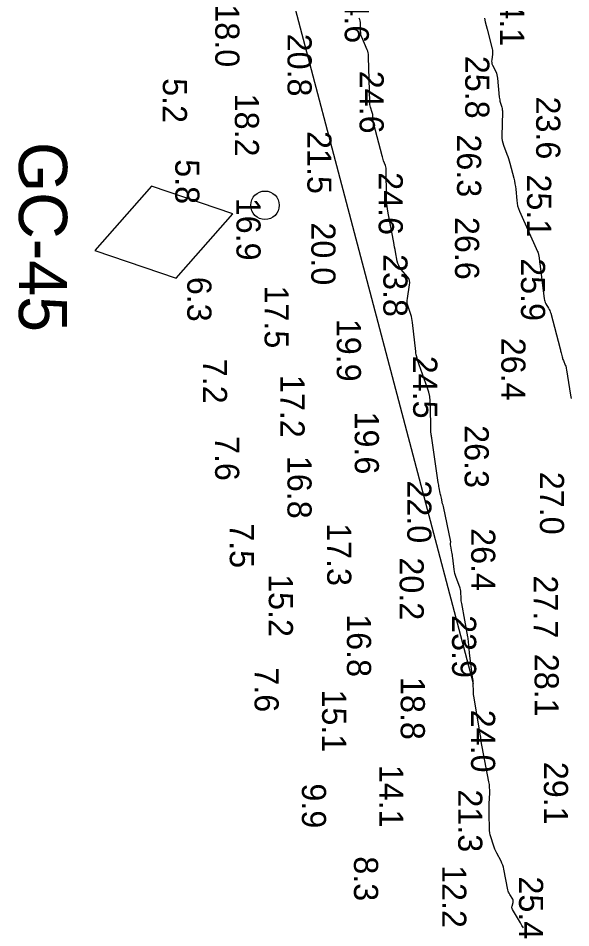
# Model space of a CAD drawing. Extents: x 1178573 to 1187098, y 693282 to 751751.
# Drawn here: x 1182186.8 to 1182473, y 743891.7 to 744362.9 of the extents above; entities that cross this region are included whole.
import ezdxf

# ---------------------------------------------------------------- set-up
doc = ezdxf.new("R2010")
doc.units = 0
for name, color, linetype in [('G-ANNO-PATT', 7, 'Continuous'), ('V-CHAN-NAID', 7, 'Continuous'), ('V-HYDS-MAJR', 7, 'Continuous'), ('V-HYDS-SOUN', 7, 'Continuous'), ('V-HYDS-SOUN-EXSS', 7, 'Continuous')]:
    doc.layers.add(name, color=color, linetype=linetype)

msp = doc.modelspace()

# ---------------------------------------------------------------- linework, layer by layer
at = {"layer": 'G-ANNO-PATT'}
for p, q in [((1182297.57, 744491.38), (1182422.41, 744018.14)), ((1182363.67, 744362.18), (1182363.34, 744362.88)), ((1182363.91, 744361.45), (1182363.67, 744362.18)), ((1182364.05, 744360.7), (1182363.91, 744361.45)), ((1182364.1, 744359.93), (1182364.05, 744360.7)), ((1182364.11, 744356.29), (1182364.1, 744359.93)), ((1182428.23, 744362.9), (1182428.64, 744360.96)), ((1182428.64, 744360.96), (1182429.1, 744359.04)), ((1182429.1, 744359.04), (1182429.59, 744357.12)), ((1182364.16, 744355.43), (1182364.11, 744356.29)), ((1182364.29, 744354.59), (1182364.16, 744355.43)), ((1182364.5, 744353.77), (1182364.29, 744354.59)), ((1182364.8, 744352.96), (1182364.5, 744353.77)), ((1182429.59, 744357.12), (1182432.26, 744347.04)), ((1182367.57, 744346.44), (1182364.8, 744352.96)), ((1182367.85, 744345.71), (1182367.57, 744346.44)), ((1182368.05, 744344.96), (1182367.85, 744345.71)), ((1182368.18, 744344.19), (1182368.05, 744344.96)), ((1182368.23, 744343.41), (1182368.18, 744344.19)), ((1182432.42, 744344.21), (1182432, 744341.34)), ((1182432.26, 744347.04), (1182432.41, 744346.34)), ((1182432.41, 744346.34), (1182432.49, 744345.63)), ((1182432.49, 744344.92), (1182432.42, 744344.21)), ((1182432.49, 744345.63), (1182432.49, 744344.92)), ((1182368.3, 744340.25), (1182368.23, 744343.41)), ((1182368.32, 744339.46), (1182368.3, 744340.25)), ((1182432, 744341.34), (1182431.94, 744340.63)), ((1182431.94, 744340.63), (1182432, 744339.94)), ((1182432, 744339.94), (1182432.15, 744339.27)), ((1182368.34, 744338.67), (1182368.32, 744339.46)), ((1182368.36, 744337.88), (1182368.34, 744338.67)), ((1182368.38, 744337.09), (1182368.36, 744337.88)), ((1182368.83, 744319.45), (1182368.38, 744337.09)), ((1182432.15, 744339.27), (1182432.42, 744338.61)), ((1182432.42, 744338.61), (1182434.1, 744335.18)), ((1182434.1, 744335.18), (1182434.45, 744334.38)), ((1182434.45, 744334.38), (1182434.72, 744333.56)), ((1182434.72, 744333.56), (1182434.92, 744332.71)), ((1182434.92, 744332.71), (1182435.03, 744331.85)), ((1182435.03, 744331.85), (1182435.95, 744321.89)), ((1182435.95, 744321.89), (1182436.03, 744321.23)), ((1182436.03, 744321.23), (1182436.14, 744320.58)), ((1182368.87, 744318.78), (1182368.83, 744319.45)), ((1182368.96, 744318.12), (1182368.87, 744318.78)), ((1182369.09, 744317.46), (1182368.96, 744318.12)), ((1182369.27, 744316.82), (1182369.09, 744317.46)), ((1182370.18, 744313.94), (1182369.27, 744316.82)), ((1182436.14, 744320.58), (1182436.28, 744319.93)), ((1182436.28, 744319.93), (1182436.46, 744319.29)), ((1182436.46, 744319.29), (1182437.23, 744316.74)), ((1182437.23, 744316.74), (1182437.4, 744316.1)), ((1182437.4, 744316.1), (1182437.51, 744315.46)), ((1182370.32, 744313.45), (1182370.18, 744313.94)), ((1182370.42, 744312.96), (1182370.32, 744313.45)), ((1182370.5, 744312.46), (1182370.42, 744312.96)), ((1182370.54, 744311.95), (1182370.5, 744312.46)), ((1182370.66, 744309.91), (1182370.54, 744311.95)), ((1182437.58, 744314.14), (1182437.3, 744301.9)), ((1182437.51, 744315.46), (1182437.57, 744314.8)), ((1182437.57, 744314.8), (1182437.58, 744314.14)), ((1182370.7, 744309.4), (1182370.66, 744309.91)), ((1182370.77, 744308.89), (1182370.7, 744309.4)), ((1182370.86, 744308.39), (1182370.77, 744308.89)), ((1182370.97, 744307.9), (1182370.86, 744308.39)), ((1182375.25, 744291.64), (1182370.97, 744307.9)), ((1182437.3, 744301.9), (1182437.33, 744300.66)), ((1182437.33, 744300.66), (1182437.48, 744299.45)), ((1182437.48, 744299.45), (1182437.74, 744298.26)), ((1182437.74, 744298.26), (1182438.12, 744297.09)), ((1182438.12, 744297.09), (1182439.87, 744292.44)), ((1182439.87, 744292.44), (1182440.29, 744291.27)), ((1182375.43, 744290.98), (1182375.25, 744291.64)), ((1182375.62, 744290.33), (1182375.43, 744290.98)), ((1182375.83, 744289.69), (1182375.62, 744290.33)), ((1182376.06, 744289.05), (1182375.83, 744289.69)), ((1182376.98, 744286.5), (1182376.06, 744289.05)), ((1182440.29, 744291.27), (1182440.69, 744290.1)), ((1182440.69, 744290.1), (1182441.05, 744288.91)), ((1182441.05, 744288.91), (1182441.38, 744287.71)), ((1182441.38, 744287.71), (1182443.44, 744279.96)), ((1182377.18, 744285.86), (1182376.98, 744286.5)), ((1182377.32, 744285.2), (1182377.18, 744285.86)), ((1182377.41, 744284.54), (1182377.32, 744285.2)), ((1182377.44, 744283.87), (1182377.41, 744284.54)), ((1182377.48, 744271.17), (1182377.44, 744283.87)), ((1182443.44, 744279.96), (1182443.78, 744278.55)), ((1182443.78, 744278.55), (1182444.07, 744277.12)), ((1182444.07, 744277.12), (1182444.29, 744275.69)), ((1182444.29, 744275.69), (1182444.44, 744274.24)), ((1182444.44, 744274.24), (1182444.95, 744268.43)), ((1182377.55, 744268.83), (1182377.48, 744271.17)), ((1182377.72, 744266.5), (1182377.55, 744268.83)), ((1182377.99, 744264.18), (1182377.72, 744266.5)), ((1182378.38, 744261.88), (1182377.99, 744264.18)), ((1182444.95, 744268.43), (1182445.14, 744266.99)), ((1182445.14, 744266.99), (1182445.44, 744265.59)), ((1182445.44, 744265.59), (1182445.87, 744264.21)), ((1182445.87, 744264.21), (1182446.41, 744262.87)), ((1182381.29, 744246.6), (1182378.38, 744261.88)), ((1182446.41, 744262.87), (1182455.78, 744242.04)), ((1182381.53, 744245.4), (1182381.29, 744246.6)), ((1182381.76, 744244.19), (1182381.53, 744245.4)), ((1182381.99, 744242.98), (1182381.76, 744244.19)), ((1182382.22, 744241.77), (1182381.99, 744242.98)), ((1182383.14, 744236.93), (1182382.22, 744241.77)), ((1182455.78, 744242.04), (1182455.8, 744241.99)), ((1182455.8, 744241.99), (1182455.82, 744241.94)), ((1182455.82, 744241.94), (1182455.84, 744241.89)), ((1182455.84, 744241.89), (1182455.85, 744241.84)), ((1182455.85, 744241.84), (1182455.93, 744241.59)), ((1182455.93, 744241.59), (1182455.94, 744241.56)), ((1182455.94, 744241.56), (1182455.95, 744241.53)), ((1182455.95, 744241.53), (1182455.95, 744241.5)), ((1182455.95, 744241.5), (1182455.96, 744241.47)), ((1182455.96, 744241.47), (1182455.98, 744241.35)), ((1182455.98, 744241.35), (1182455.99, 744241.32)), ((1182455.99, 744241.32), (1182456, 744241.29)), ((1182456, 744241.29), (1182456, 744241.26)), ((1182456, 744241.26), (1182456.01, 744241.24)), ((1182456.01, 744241.24), (1182456.43, 744239.61)), ((1182383.44, 744235.76), (1182383.14, 744236.93)), ((1182456.43, 744239.61), (1182456.5, 744239.33)), ((1182456.5, 744239.33), (1182456.56, 744239.05)), ((1182456.56, 744239.05), (1182456.61, 744238.77)), ((1182456.61, 744238.77), (1182456.65, 744238.48)), ((1182456.65, 744238.48), (1182459.21, 744217.52)), ((1182383.88, 744234.67), (1182383.44, 744235.76)), ((1182384.47, 744233.63), (1182383.88, 744234.67)), ((1182385.19, 744232.67), (1182384.47, 744233.63)), ((1182388.36, 744228.95), (1182385.19, 744232.67)), ((1182389.02, 744227.99), (1182388.36, 744228.95)), ((1182389.44, 744226.96), (1182389.02, 744227.99)), ((1182389.61, 744225.85), (1182389.44, 744226.96)), ((1182388.34, 744217.74), (1182389.53, 744224.68)), ((1182389.53, 744224.68), (1182389.61, 744225.85)), ((1182388.22, 744216.67), (1182388.34, 744217.74)), ((1182459.21, 744217.52), (1182459.32, 744216.85)), ((1182388.24, 744215.61), (1182388.22, 744216.67)), ((1182388.39, 744214.56), (1182388.24, 744215.61)), ((1182388.68, 744213.52), (1182388.39, 744214.56)), ((1182390.09, 744209.39), (1182388.68, 744213.52)), ((1182459.32, 744216.85), (1182459.51, 744216.2)), ((1182459.51, 744216.2), (1182459.76, 744215.58)), ((1182459.76, 744215.58), (1182460.08, 744214.98)), ((1182460.08, 744214.98), (1182461.5, 744212.63)), ((1182461.5, 744212.63), (1182461.84, 744212.03)), ((1182390.42, 744208.35), (1182390.09, 744209.39)), ((1182390.68, 744207.3), (1182390.42, 744208.35)), ((1182461.84, 744212.03), (1182462.12, 744211.41)), ((1182462.12, 744211.41), (1182462.37, 744210.77)), ((1182462.37, 744210.77), (1182462.56, 744210.12)), ((1182462.56, 744210.12), (1182467.43, 744191.55)), ((1182390.89, 744206.24), (1182390.68, 744207.3)), ((1182391.04, 744205.16), (1182390.89, 744206.24)), ((1182392.7, 744190.13), (1182391.04, 744205.16)), ((1182392.72, 744189.95), (1182392.7, 744190.13)), ((1182392.74, 744189.76), (1182392.72, 744189.95)), ((1182392.77, 744189.58), (1182392.74, 744189.76)), ((1182392.8, 744189.39), (1182392.77, 744189.58)), ((1182392.91, 744188.65), (1182392.8, 744189.39)), ((1182467.43, 744191.55), (1182467.56, 744191.04)), ((1182467.56, 744191.04), (1182467.69, 744190.54)), ((1182467.69, 744190.54), (1182467.82, 744190.03)), ((1182467.82, 744190.03), (1182467.95, 744189.52)), ((1182467.95, 744189.52), (1182468.46, 744187.5)), ((1182392.94, 744188.47), (1182392.91, 744188.65)), ((1182392.98, 744188.28), (1182392.94, 744188.47)), ((1182393.02, 744188.1), (1182392.98, 744188.28)), ((1182393.06, 744187.92), (1182393.02, 744188.1)), ((1182393.35, 744186.77), (1182393.06, 744187.92)), ((1182393.41, 744186.52), (1182393.35, 744186.77)), ((1182393.49, 744186.28), (1182393.41, 744186.52)), ((1182393.56, 744186.03), (1182393.49, 744186.28)), ((1182393.65, 744185.78), (1182393.56, 744186.03)), ((1182398.78, 744171.19), (1182393.65, 744185.78)), ((1182468.46, 744187.5), (1182468.6, 744186.99)), ((1182468.6, 744186.99), (1182468.76, 744186.49)), ((1182468.76, 744186.49), (1182468.93, 744186)), ((1182468.93, 744186), (1182469.12, 744185.51)), ((1182469.12, 744185.51), (1182470.12, 744183.1)), ((1182470.12, 744183.1), (1182470.33, 744182.53)), ((1182470.33, 744182.53), (1182470.52, 744181.95)), ((1182470.52, 744181.95), (1182470.66, 744181.36)), ((1182470.66, 744181.36), (1182470.78, 744180.77)), ((1182470.78, 744180.77), (1182472.88, 744167.62)), ((1182399.43, 744169.05), (1182398.78, 744171.19)), ((1182399.91, 744166.89), (1182399.43, 744169.05)), ((1182400.2, 744164.69), (1182399.91, 744166.89)), ((1182472.88, 744167.62), (1182473.19, 744165.86)), ((1182400.31, 744162.46), (1182400.2, 744164.69)), ((1182400.41, 744149.48), (1182400.31, 744162.46)), ((1182400.42, 744149.24), (1182400.41, 744149.48)), ((1182400.44, 744149), (1182400.42, 744149.24)), ((1182400.46, 744148.75), (1182400.44, 744149)), ((1182400.49, 744148.51), (1182400.46, 744148.75)), ((1182400.65, 744147.4), (1182400.49, 744148.51)), ((1182400.68, 744147.23), (1182400.65, 744147.4)), ((1182400.7, 744147.06), (1182400.68, 744147.23)), ((1182400.73, 744146.89), (1182400.7, 744147.06)), ((1182400.76, 744146.72), (1182400.73, 744146.89)), ((1182400.88, 744146.04), (1182400.76, 744146.72)), ((1182400.91, 744145.87), (1182400.88, 744146.04)), ((1182400.94, 744145.7), (1182400.91, 744145.87)), ((1182400.97, 744145.53), (1182400.94, 744145.7)), ((1182400.99, 744145.36), (1182400.97, 744145.53)), ((1182404.35, 744122.29), (1182400.99, 744145.36)), ((1182404.46, 744121.61), (1182404.35, 744122.29)), ((1182404.57, 744120.93), (1182404.46, 744121.61)), ((1182404.7, 744120.26), (1182404.57, 744120.93)), ((1182404.83, 744119.58), (1182404.7, 744120.26)), ((1182405.39, 744116.88), (1182404.83, 744119.58)), ((1182405.53, 744116.2), (1182405.39, 744116.88)), ((1182405.67, 744115.53), (1182405.53, 744116.2)), ((1182405.82, 744114.85), (1182405.67, 744115.53)), ((1182405.97, 744114.18), (1182405.82, 744114.85)), ((1182406.62, 744111.27), (1182405.97, 744114.18)), ((1182406.81, 744110.58), (1182406.62, 744111.27)), ((1182407.07, 744109.91), (1182406.81, 744110.58)), ((1182410.81, 744091.56), (1182407.07, 744109.91)), ((1182410.72, 744090.82), (1182410.81, 744091.56)), ((1182410.73, 744090.07), (1182410.72, 744090.82)), ((1182410.82, 744089.32), (1182410.73, 744090.07)), ((1182411.4, 744086.3), (1182410.82, 744089.32)), ((1182411.54, 744085.54), (1182411.4, 744086.3)), ((1182411.66, 744084.78), (1182411.54, 744085.54)), ((1182411.77, 744084.02), (1182411.66, 744084.78)), ((1182411.87, 744083.26), (1182411.77, 744084.02)), ((1182412.58, 744077.29), (1182411.87, 744083.26)), ((1182412.74, 744076.2), (1182412.58, 744077.29)), ((1182412.97, 744075.13), (1182412.74, 744076.2)), ((1182413.27, 744074.08), (1182412.97, 744075.13)), ((1182413.63, 744073.04), (1182413.27, 744074.08)), ((1182415.48, 744068.2), (1182413.63, 744073.04)), ((1182415.71, 744067.52), (1182415.48, 744068.2)), ((1182415.88, 744066.83), (1182415.71, 744067.52)), ((1182415.99, 744066.13), (1182415.88, 744066.83)), ((1182416.05, 744065.41), (1182415.99, 744066.13)), ((1182416.17, 744062.54), (1182416.05, 744065.41)), ((1182416.21, 744061.82), (1182416.17, 744062.54)), ((1182416.28, 744061.1), (1182416.21, 744061.82)), ((1182416.37, 744060.39), (1182416.28, 744061.1)), ((1182416.49, 744059.68), (1182416.37, 744060.39)), ((1182419.63, 744042.33), (1182416.49, 744059.68)), ((1182419.74, 744041.65), (1182419.63, 744042.33)), ((1182419.84, 744040.97), (1182419.74, 744041.65)), ((1182419.93, 744040.29), (1182419.84, 744040.97)), ((1182420.01, 744039.61), (1182419.93, 744040.29)), ((1182420.27, 744036.87), (1182420.01, 744039.61)), ((1182420.34, 744036.18), (1182420.27, 744036.87)), ((1182420.42, 744035.5), (1182420.34, 744036.18)), ((1182420.49, 744034.82), (1182420.42, 744035.5)), ((1182420.58, 744034.13), (1182420.49, 744034.82)), ((1182422.15, 744021.53), (1182420.58, 744034.13)), ((1182422.25, 744020.64), (1182422.15, 744021.53)), ((1182422.33, 744019.74), (1182422.25, 744020.64)), ((1182422.39, 744018.85), (1182422.33, 744019.74)), ((1182422.41, 744018.14), (1182422.39, 744018.85))]:
    msp.add_line(p, q, dxfattribs=at)
at = {"layer": 'V-CHAN-NAID'}
msp.add_lwpolyline([(1182297.94, 744261.5), (1182255.87, 744275.78), (1182226.5, 744242.44), (1182268.58, 744228.16)], close=True, dxfattribs=at)
msp.add_circle((1182314.61, 744265.95), 7.39, dxfattribs=at)
at = {"layer": 'V-HYDS-MAJR'}
for points in [[(1182448.43, 743891.59), (1182447.65, 743892.89), (1182446.88, 743894.19), (1182442.81, 743901.19), (1182442.61, 743901.61), (1182442.51, 743902.05), (1182442.51, 743902.49), (1182442.59, 743902.95), (1182443.12, 743904.8), (1182443.2, 743905.25), (1182443.19, 743905.69), (1182443.08, 743906.12), (1182442.87, 743906.54), (1182441.34, 743908.98), (1182441.02, 743909.53), (1182440.76, 743910.11), (1182440.56, 743910.7), (1182440.41, 743911.32), (1182438.34, 743921.95), (1182438.08, 743923.07), (1182437.75, 743924.15), (1182437.33, 743925.21), (1182436.83, 743926.24), (1182434.66, 743930.33), (1182434.16, 743931.33), (1182433.7, 743932.36), (1182433.29, 743933.4), (1182432.92, 743934.47), (1182431.54, 743938.76), (1182431.23, 743939.84), (1182431.01, 743940.93), (1182430.87, 743942.04), (1182430.8, 743943.16), (1182430.66, 743950.31), (1182430.65, 743951.72), (1182430.65, 743953.13), (1182430.68, 743954.54), (1182430.73, 743955.96), (1182430.98, 743961.6), (1182431.01, 743963.01), (1182430.95, 743964.41), (1182430.8, 743965.81), (1182430.58, 743967.2), (1182426.44, 743989), (1182426.41, 743989.16), (1182426.39, 743989.31), (1182426.37, 743989.47), (1182426.36, 743989.63), (1182426.33, 743990.26), (1182426.31, 743990.42), (1182426.3, 743990.58), (1182426.28, 743990.74), (1182426.25, 743990.89), (1182422.86, 744010.8), (1182422.72, 744011.69), (1182422.62, 744012.57), (1182422.55, 744013.47), (1182422.51, 744014.36), (1182422.42, 744017.95), (1182422.39, 744018.85), (1182422.33, 744019.74), (1182422.25, 744020.64), (1182422.15, 744021.53), (1182420.58, 744034.13), (1182420.49, 744034.82), (1182420.42, 744035.5), (1182420.34, 744036.18), (1182420.27, 744036.87), (1182420.01, 744039.61), (1182419.93, 744040.29), (1182419.84, 744040.97), (1182419.74, 744041.65), (1182419.63, 744042.33), (1182416.49, 744059.68), (1182416.37, 744060.39), (1182416.28, 744061.1), (1182416.21, 744061.82), (1182416.17, 744062.54), (1182416.05, 744065.41), (1182415.99, 744066.13), (1182415.88, 744066.83), (1182415.71, 744067.52), (1182415.48, 744068.2), (1182413.63, 744073.04), (1182413.27, 744074.08), (1182412.97, 744075.13), (1182412.74, 744076.2), (1182412.58, 744077.29), (1182411.87, 744083.26), (1182411.77, 744084.02), (1182411.66, 744084.78), (1182411.54, 744085.54), (1182411.4, 744086.3), (1182410.82, 744089.32), (1182410.73, 744090.07), (1182410.72, 744090.82), (1182410.81, 744091.56), (1182407.07, 744109.91), (1182406.81, 744110.58), (1182406.62, 744111.27), (1182405.97, 744114.18), (1182405.82, 744114.85), (1182405.67, 744115.53), (1182405.53, 744116.2), (1182405.39, 744116.88), (1182404.83, 744119.58), (1182404.7, 744120.26), (1182404.57, 744120.93), (1182404.46, 744121.61), (1182404.35, 744122.29), (1182400.99, 744145.36), (1182400.97, 744145.53), (1182400.94, 744145.7), (1182400.91, 744145.87), (1182400.88, 744146.04), (1182400.76, 744146.72), (1182400.73, 744146.89), (1182400.7, 744147.06), (1182400.68, 744147.23), (1182400.65, 744147.4), (1182400.49, 744148.51), (1182400.46, 744148.75), (1182400.44, 744149), (1182400.42, 744149.24), (1182400.41, 744149.48), (1182400.31, 744162.46), (1182400.2, 744164.69), (1182399.91, 744166.89), (1182399.43, 744169.05), (1182398.78, 744171.19), (1182393.65, 744185.78), (1182393.56, 744186.03), (1182393.49, 744186.28), (1182393.41, 744186.52), (1182393.35, 744186.77), (1182393.06, 744187.92), (1182393.02, 744188.1), (1182392.98, 744188.28), (1182392.94, 744188.47), (1182392.91, 744188.65), (1182392.8, 744189.39), (1182392.77, 744189.58), (1182392.74, 744189.76), (1182392.72, 744189.95), (1182392.7, 744190.13), (1182391.04, 744205.16), (1182390.89, 744206.24), (1182390.68, 744207.3), (1182390.42, 744208.35), (1182390.09, 744209.39), (1182388.68, 744213.52), (1182388.39, 744214.56), (1182388.24, 744215.61), (1182388.22, 744216.67), (1182388.34, 744217.74), (1182389.53, 744224.68), (1182389.61, 744225.85), (1182389.44, 744226.96), (1182389.02, 744227.99), (1182388.36, 744228.95), (1182385.19, 744232.67), (1182384.47, 744233.63), (1182383.88, 744234.67), (1182383.44, 744235.76), (1182383.14, 744236.93), (1182382.22, 744241.77), (1182381.99, 744242.98), (1182381.76, 744244.19), (1182381.53, 744245.4), (1182381.29, 744246.6), (1182378.38, 744261.88), (1182377.99, 744264.18), (1182377.72, 744266.5), (1182377.55, 744268.83), (1182377.48, 744271.17), (1182377.44, 744283.87), (1182377.41, 744284.54), (1182377.32, 744285.2), (1182377.18, 744285.86), (1182376.98, 744286.5), (1182376.06, 744289.05), (1182375.83, 744289.69), (1182375.62, 744290.33), (1182375.43, 744290.98), (1182375.25, 744291.64), (1182370.97, 744307.9), (1182370.86, 744308.39), (1182370.77, 744308.89), (1182370.7, 744309.4), (1182370.66, 744309.91), (1182370.54, 744311.95), (1182370.5, 744312.46), (1182370.42, 744312.96), (1182370.32, 744313.45), (1182370.18, 744313.94), (1182369.27, 744316.82), (1182369.09, 744317.46), (1182368.96, 744318.12), (1182368.87, 744318.78), (1182368.83, 744319.45), (1182368.38, 744337.09), (1182368.36, 744337.88), (1182368.34, 744338.67), (1182368.32, 744339.46), (1182368.3, 744340.25), (1182368.23, 744343.41), (1182368.18, 744344.19), (1182368.05, 744344.96), (1182367.85, 744345.71), (1182367.57, 744346.44), (1182364.8, 744352.96), (1182364.5, 744353.77), (1182364.29, 744354.59), (1182364.16, 744355.43), (1182364.11, 744356.29), (1182364.1, 744359.93), (1182364.05, 744360.7), (1182363.91, 744361.45), (1182363.67, 744362.18), (1182363.34, 744362.88)], [(1182428.23, 744362.9), (1182428.64, 744360.96), (1182429.1, 744359.04), (1182429.59, 744357.12), (1182432.26, 744347.04), (1182432.41, 744346.34), (1182432.49, 744345.63), (1182432.49, 744344.92), (1182432.42, 744344.21), (1182432, 744341.34), (1182431.94, 744340.63), (1182432, 744339.94), (1182432.15, 744339.27), (1182432.42, 744338.61), (1182434.1, 744335.18), (1182434.45, 744334.38), (1182434.72, 744333.56), (1182434.92, 744332.71), (1182435.03, 744331.85), (1182435.95, 744321.89), (1182436.03, 744321.23), (1182436.14, 744320.58), (1182436.28, 744319.93), (1182436.46, 744319.29), (1182437.23, 744316.74), (1182437.4, 744316.1), (1182437.51, 744315.46), (1182437.57, 744314.8), (1182437.58, 744314.14), (1182437.3, 744301.9), (1182437.33, 744300.66), (1182437.48, 744299.45), (1182437.74, 744298.26), (1182438.12, 744297.09), (1182439.87, 744292.44), (1182440.29, 744291.27), (1182440.69, 744290.1), (1182441.05, 744288.91), (1182441.38, 744287.71), (1182443.44, 744279.96), (1182443.78, 744278.55), (1182444.07, 744277.12), (1182444.29, 744275.69), (1182444.44, 744274.24), (1182444.95, 744268.43), (1182445.14, 744266.99), (1182445.44, 744265.59), (1182445.87, 744264.21), (1182446.41, 744262.87), (1182455.78, 744242.04), (1182455.8, 744241.99), (1182455.82, 744241.94), (1182455.84, 744241.89), (1182455.85, 744241.84), (1182455.93, 744241.59), (1182455.94, 744241.56), (1182455.95, 744241.53), (1182455.95, 744241.5), (1182455.96, 744241.47), (1182455.98, 744241.35), (1182455.99, 744241.32), (1182456, 744241.29), (1182456, 744241.26), (1182456.01, 744241.24), (1182456.43, 744239.61), (1182456.5, 744239.33), (1182456.56, 744239.05), (1182456.61, 744238.77), (1182456.65, 744238.48), (1182459.21, 744217.52), (1182459.32, 744216.85), (1182459.51, 744216.2), (1182459.76, 744215.58), (1182460.08, 744214.98), (1182461.5, 744212.63), (1182461.84, 744212.03), (1182462.12, 744211.41), (1182462.37, 744210.77), (1182462.56, 744210.12), (1182467.43, 744191.55), (1182467.56, 744191.04), (1182467.69, 744190.54), (1182467.82, 744190.03), (1182467.95, 744189.52), (1182468.46, 744187.5), (1182468.6, 744186.99), (1182468.76, 744186.49), (1182468.93, 744186), (1182469.12, 744185.51), (1182470.12, 744183.1), (1182470.33, 744182.53), (1182470.52, 744181.95), (1182470.66, 744181.36), (1182470.78, 744180.77), (1182472.88, 744167.62), (1182473.19, 744165.86)]]:
    msp.add_lwpolyline(points, dxfattribs=at)

# ---------------------------------------------------------------- texts
at = {"layer": 'V-CHAN-NAID'}
msp.add_text('GC-45', height=25, rotation=270, dxfattribs=at).set_placement((1182187.17, 744298.76))
at = {"layer": 'V-HYDS-SOUN'}
for s, p in [('24.6 ', (1182355.9, 744382.45)), ('24.1 ', (1182436.36, 744380.83)), ('18.0 ', (1182288.87, 744370.02)), ('20.8 ', (1182326.28, 744354.85)), ('25.8 ', (1182418.31, 744343.37)), ('24.6 ', (1182363.61, 744335.63)), ('5.2', (1182261.71, 744331.79)), ('18.2 ', (1182299, 744323.75)), ('23.6 ', (1182455.04, 744322.28)), ('21.5 ', (1182336.55, 744304.38)), ('26.3 ', (1182414.07, 744302.66)), ('24.6 ', (1182373.48, 744283.07)), ('25.1 ', (1182450.33, 744281.91)), ('20.0 ', (1182338.61, 744257.06)), ('26.6 ', (1182413.02, 744259.91)), ('23.8 ', (1182375.92, 744240.65)), ('25.9 ', (1182447.18, 744238.52)), ('6.3', (1182274.38, 744228.88)), ('17.5 ', (1182314.41, 744224.39)), ('19.9 ', (1182351.81, 744207.12)), ('26.4 ', (1182437, 744197.32)), ('7.2', (1182282.48, 744186.42)), ('24.5 ', (1182391.34, 744188)), ('17.2 ', (1182322.62, 744178.05)), ('19.6 ', (1182361.11, 744159.09)), ('26.3 ', (1182418, 744152.03)), ('7.6', (1182288.78, 744146.43)), ('16.8 ', (1182326.25, 744136.12)), ('27.0 ', (1182456.98, 744127.86)), ('22.0 ', (1182388.28, 744123.43)), ('7.5', (1182296.39, 744101.24)), ('17.3 ', (1182346.81, 744101.28)), ('26.4 ', (1182421.38, 744098.66)), ('20.2 ', (1182384.33, 744083.53)), ('15.2 ', (1182316.58, 744074.87)), ('27.7 ', (1182453.77, 744074.18)), ('16.8 ', (1182357.06, 744054.1)), ('23.9 ', (1182411.49, 744053.61)), ('28.1 ', (1182454.24, 744033.59)), ('7.6', (1182309.22, 744026.58)), ('18.8 ', (1182384.91, 744021.56)), ('15.1 ', (1182344.2, 744015.12)), ('24.0 ', (1182421.32, 744004.64)), ('29.1 ', (1182459.06, 743977.62)), ('14.1 ', (1182373.82, 743976.07)), ('9.9', (1182333.73, 743966.45)), ('21.3 ', (1182414.66, 743963.35)), ('25.4 ', (1182446.15, 743918.25))]:
    msp.add_text(s, height=12.5, rotation=270, dxfattribs=at).set_placement(p)
at = {"layer": 'V-HYDS-SOUN-EXSS'}
for s, p in [('5.8', (1182268.15, 744289.81)), ('16.9 ', (1182299.84, 744269.85)), ('8.3', (1182360.7, 743928.68)), ('12.2 ', (1182406.38, 743924.14))]:
    msp.add_text(s, height=12.5, rotation=270, dxfattribs=at).set_placement(p)

doc.saveas('drawing.dxf')
